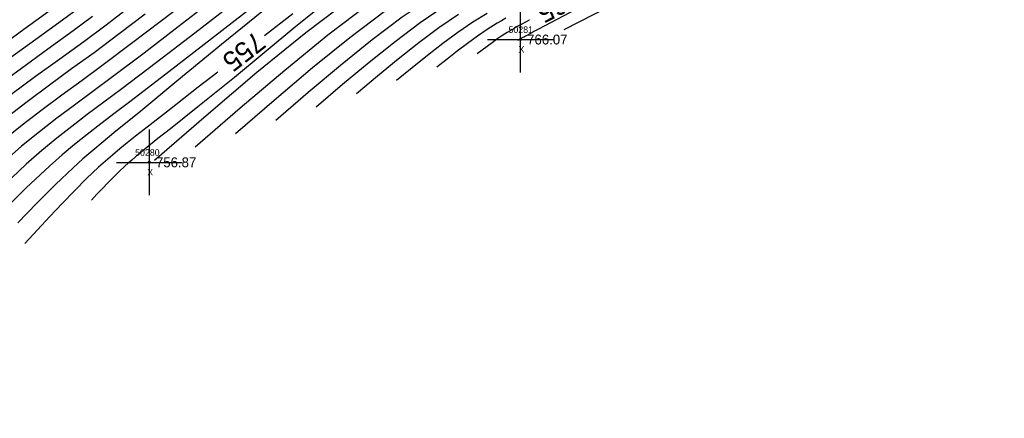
# Model space of a CAD drawing. Extents: x 1378535 to 1380697, y 997729 to 1000024.
# Drawn here: x 1379932.6 to 1380082.3, y 999094.4 to 999155.1 of the extents above; entities that cross this region are included whole.
import ezdxf

# ---------------------------------------------------------------- set-up
doc = ezdxf.new("R2010")
doc.units = 0
for name, color, linetype in [('RD_DTM_Major1', 7, 'Continuous'), ('RD_DTM_Major1_Lbl', 7, 'Continuous'), ('RD_DTM_Minor1', 7, 'Continuous'), ('RD_EX_Misc', 7, 'Continuous'), ('RD_EX_Misc_txCode', 7, 'Continuous'), ('RD_EX_TX_Misc_ELEV', 7, 'Continuous'), ('RD_SMD_Locator', 7, 'Continuous')]:
    doc.layers.add(name, color=color, linetype=linetype)

msp = doc.modelspace()

# ---------------------------------------------------------------- linework, layer by layer
at = {"layer": 'RD_DTM_Major1'}
for points in [[(1380033.58, 999176.56), (1380031.91, 999175.67), (1380024.15, 999171.68), (1380016.75, 999168.07), (1380010.29, 999165.21), (1380008.18, 999164.38), (1380006.24, 999163.66), (1380004.42, 999162.99), (1380002.67, 999162.33), (1380000.95, 999161.61), (1379999.2, 999160.79), (1379995.14, 999158.47), (1379990.77, 999155.49), (1379986.17, 999152.01), (1379981.38, 999148.13), (1379976.48, 999144), (1379971.52, 999139.74)], [(1379953.9, 999168.28), (1379952.37, 999167.28), (1379948.65, 999164.75), (1379946.71, 999163.39), (1379944.88, 999162.08), (1379943.1, 999160.78), (1379941.31, 999159.46), (1379939.44, 999158.09), (1379937.45, 999156.64), (1379933.23, 999153.58), (1379928.56, 999150.21)], [(1379959.93, 999159.36), (1379958.77, 999158.47), (1379954.16, 999154.93), (1379949.63, 999151.46), (1379945.31, 999148.21), (1379942.1, 999145.85), (1379939.03, 999143.61), (1379936.01, 999141.36), (1379932.98, 999139.03), (1379929.85, 999136.48), (1379926.55, 999133.64), (1379920.36, 999127.87), (1379913.56, 999121.09), (1379906.29, 999113.51), (1379898.66, 999105.33), (1379890.79, 999096.74), (1379882.8, 999087.96)], [(1379974.11, 999156), (1379969.83, 999152.64)], [(1380010.09, 999155.02), (1380010.05, 999155.01), (1380008.92, 999154.4), (1380008.53, 999154.19), (1380008.14, 999153.98), (1380007.77, 999153.77), (1380007.41, 999153.56), (1380007.05, 999153.35), (1380006.69, 999153.13), (1380005.92, 999152.63), (1380005.16, 999152.11), (1380004.41, 999151.57), (1380003.66, 999151.02), (1380002.92, 999150.46), (1380002.17, 999149.89)], [(1379962.73, 999147.11), (1379959.76, 999144.8), (1379955.38, 999141.39), (1379951.54, 999138.39), (1379950.21, 999137.34), (1379948.97, 999136.35), (1379947.81, 999135.41), (1379946.71, 999134.49), (1379945.65, 999133.57), (1379944.59, 999132.62), (1379942.77, 999130.9), (1379940.92, 999129.06), (1379939.06, 999127.13), (1379937.18, 999125.14), (1379935.3, 999123.09), (1379933.41, 999121.02)]]:
    msp.add_lwpolyline(points, dxfattribs=at)
at = {"layer": 'RD_DTM_Minor1'}
for points in [[(1380103.34, 999199.04), (1380096.42, 999195.83), (1380089.41, 999192.57), (1380082.23, 999189.2), (1380074.79, 999185.66), (1380067.01, 999181.91), (1380058.79, 999177.87), (1380049.44, 999173.2), (1380039.99, 999168.41), (1380030.95, 999163.79), (1380022.85, 999159.6), (1380016.19, 999156.13), (1380011.49, 999153.66), (1380010.78, 999153.28), (1380010.47, 999153.11), (1380009.57, 999152.63), (1380009.49, 999152.58), (1380009.33, 999152.49), (1380009.01, 999152.32), (1380008.3, 999151.92)], [(1380098.81, 999194.9), (1380060.39, 999176.7), (1380015.31, 999153.56)], [(1379983.14, 999158.47), (1379976.12, 999153.11), (1379968.68, 999147.03), (1379960.97, 999140.46), (1379953.12, 999133.64)], [(1379965.24, 999157.7), (1379959.22, 999153.06), (1379953.4, 999148.58), (1379948.13, 999144.56), (1379945.4, 999142.52), (1379942.89, 999140.64), (1379940.54, 999138.84), (1379938.25, 999137.05), (1379935.97, 999135.16), (1379933.61, 999133.09), (1379929.22, 999128.97)], [(1379968.49, 999157.41), (1379961.75, 999152.18), (1379955.28, 999147.16), (1379949.55, 999142.76), (1379947.12, 999140.9), (1379944.92, 999139.22), (1379942.89, 999137.64), (1379940.95, 999136.1), (1379939.05, 999134.51), (1379937.12, 999132.81), (1379933.59, 999129.48), (1379929.81, 999125.7)], [(1379961.98, 999158.06), (1379956.68, 999153.98), (1379951.52, 999150.02), (1379946.71, 999146.38), (1379943.73, 999144.17), (1379940.93, 999142.1), (1379938.25, 999140.09), (1379935.6, 999138.02), (1379932.9, 999135.82), (1379930.08, 999133.37)], [(1379941.61, 999156.86), (1379939.12, 999155.03), (1379935.08, 999152.08), (1379930.73, 999148.93)], [(1379949.12, 999156.83), (1379945.74, 999154.28), (1379942.34, 999151.74), (1379938.7, 999149.09), (1379935.01, 999146.42), (1379931.26, 999143.65)], [(1379970.47, 999157.14), (1379963.27, 999151.3), (1379956.51, 999145.73), (1379950.72, 999140.94), (1379948.73, 999139.32), (1379946.93, 999137.85), (1379945.28, 999136.5), (1379943.73, 999135.2), (1379942.23, 999133.9), (1379940.72, 999132.54), (1379938.04, 999130), (1379935.23, 999127.19), (1379932.33, 999124.18)], [(1379979.58, 999158.05), (1379974.58, 999154.05), (1379969.75, 999150.05), (1379965.26, 999146.3), (1379962.5, 999144.05), (1379959.96, 999142.01), (1379957.63, 999140.16), (1379955.51, 999138.49), (1379953.61, 999136.99), (1379951.93, 999135.64), (1379951.32, 999135.14), (1379950.73, 999134.66), (1379950.17, 999134.19), (1379949.64, 999133.72), (1379949.11, 999133.26), (1379948.6, 999132.79), (1379947.73, 999131.97), (1379946.88, 999131.13), (1379946.03, 999130.27), (1379945.19, 999129.4), (1379944.36, 999128.52), (1379943.53, 999127.64)], [(1379985.68, 999157.46), (1379979.46, 999152.73), (1379972.91, 999147.38), (1379966.14, 999141.63), (1379959.26, 999135.68)], [(1379997.15, 999157.12), (1379993.48, 999154.62), (1379989.66, 999151.74), (1379985.72, 999148.58), (1379981.7, 999145.22), (1379977.65, 999141.77)], [(1379943.7, 999155.59), (1379940.75, 999153.4), (1379936.9, 999150.59), (1379932.88, 999147.68), (1379928.75, 999144.65)], [(1379951.68, 999155.92), (1379947.75, 999152.94), (1379943.91, 999150.07), (1379940.5, 999147.59), (1379937.13, 999145.14), (1379933.73, 999142.61), (1379930.23, 999139.9)], [(1379988.2, 999156.46), (1379982.79, 999152.35), (1379977.13, 999147.75), (1379971.3, 999142.81), (1379965.39, 999137.71)], [(1379999.29, 999155.87), (1379996.33, 999153.85), (1379993.27, 999151.57), (1379990.15, 999149.09), (1379986.98, 999146.48), (1379983.78, 999143.8)], [(1380003.65, 999156.03), (1380001.47, 999154.69), (1379999.23, 999153.16), (1379996.94, 999151.47), (1379994.62, 999149.66), (1379992.27, 999147.76), (1379989.91, 999145.83)], [(1380006.52, 999155.31), (1380005.85, 999154.93), (1380005.18, 999154.54), (1380003.69, 999153.61), (1380002.18, 999152.57), (1380000.66, 999151.46), (1379999.12, 999150.29), (1379997.59, 999149.09), (1379996.04, 999147.86)]]:
    msp.add_lwpolyline(points, dxfattribs=at)
at = {"layer": 'RD_EX_Misc'}
for p, q in [((1380008.74, 999147.07), (1380008.74, 999157.07)), ((1380003.74, 999152.07), (1380013.74, 999152.07)), ((1379952.32, 999128.38), (1379952.32, 999138.38)), ((1379947.32, 999133.38), (1379957.32, 999133.38))]:
    msp.add_line(p, q, dxfattribs=at)
at = {"layer": 'RD_SMD_Locator'}
for centre in [(1380008.74, 999152.07), (1379952.32, 999133.38)]:
    msp.add_circle(centre, 0.15, dxfattribs=at)

# ---------------------------------------------------------------- texts
at = {"layer": 'RD_DTM_Major1_Lbl'}
for s, rotation, p in [('765', 207.1254, (1380016.85, 999160.18)), ('755', 217.9262, (1379968.43, 999153.45))]:
    msp.add_text(s, height=3, rotation=rotation, dxfattribs=at).set_placement(p)
at = {"layer": 'RD_EX_Misc_txCode'}
for s, p in [('50281', (1380006.91, 999153.07)), ('X', (1380008.43, 999150.07)), ('50280', (1379950.16, 999134.38)), ('X', (1379952, 999131.38))]:
    msp.add_text(s, height=1, dxfattribs=at).set_placement(p)
at = {"layer": 'RD_EX_TX_Misc_ELEV'}
for s, p in [('766.07', (1380009.74, 999151.32)), ('756.87', (1379953.32, 999132.63))]:
    msp.add_text(s, height=1.5, dxfattribs=at).set_placement(p)

doc.saveas('drawing.dxf')
